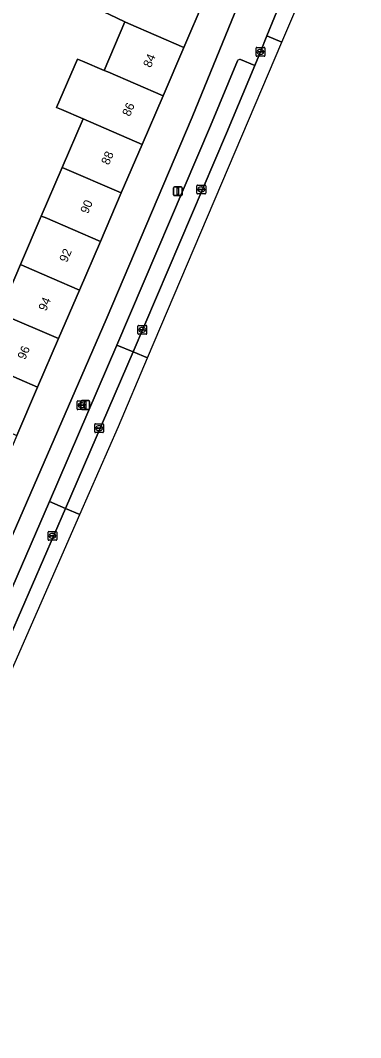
# Model space of a CAD drawing. Extents: x 162803 to 163818, y 381639 to 382475.
# Drawn here: x 163657.9 to 163696.6, y 381756.3 to 381872 of the extents above; entities that cross this region are included whole.
import ezdxf

# ---------------------------------------------------------------- set-up
doc = ezdxf.new("R2010")
doc.units = 0
for name, color, linetype in [('IMGEO_Brandkraan', 7, 'Continuous'), ('IMGEO_Erf', 7, 'Continuous'), ('IMGEO_Kolk', 7, 'Continuous'), ('IMGEO_Lichtmast', 7, 'Continuous'), ('IMGEO_Pand', 7, 'Continuous'), ('IMGEO_Pand_nummerreeks', 7, 'Continuous'), ('IMGEO_Parkeervlak_open', 7, 'Continuous'), ('IMGEO_Rijbaan_lokaal_open', 7, 'Continuous'), ('IMGEO_Voetpad_open', 7, 'Continuous')]:
    doc.layers.add(name, color=color, linetype=linetype)

msp = doc.modelspace()

# ---------------------------------------------------------------- linework, layer by layer
at = {"layer": 'IMGEO_Brandkraan'}
for p, q in [((163664.38, 381827.78), (163664.38, 381828.63)), ((163664.45, 381828.71), (163665.31, 381828.71)), ((163664.64, 381828.2), (163664.64, 381828.21)), ((163664.68, 381828.25), (163665.08, 381828.25)), ((163665.08, 381828.16), (163664.68, 381828.16)), ((163664.87, 381828.49), (163664.89, 381828.49)), ((163665.12, 381828.21), (163665.12, 381828.2)), ((163665.38, 381828.63), (163665.38, 381827.78)), ((163665.31, 381827.71), (163664.45, 381827.71)), ((163664.89, 381827.93), (163664.86, 381827.93))]:
    msp.add_line(p, q, dxfattribs=at)
for points in [[(163664.38, 381827.78), (163664.38, 381828.63)], [(163664.45, 381828.71), (163665.31, 381828.71)], [(163665.38, 381828.63), (163665.38, 381827.78)], [(163665.31, 381827.71), (163664.45, 381827.71)]]:
    msp.add_lwpolyline(points, dxfattribs=at)
for centre, radius, start, end in [((163664.46, 381828.63), 0.0765, 91.552, 178.448), ((163664.46, 381828.63), 0.0765, 91.552, 178.448), ((163664.68, 381828.21), 0.0403, 85.8775, 175.7526), ((163664.67, 381828.2), 0.0366, 178.938, 274.7102), ((163665.08, 381828.21), 0.0386, 1.7309, 96.639), ((163665.08, 381828.21), 0.043, 264.8664, 352.4533), ((163665.3, 381828.63), 0.0765, 1.552, 88.448), ((163665.3, 381828.63), 0.0765, 1.552, 88.448), ((163664.46, 381827.78), 0.0765, 181.552, 268.448), ((163664.46, 381827.78), 0.0765, 181.552, 268.448), ((163665.3, 381827.78), 0.0765, 271.552, 358.448), ((163665.3, 381827.78), 0.0765, 271.552, 358.448)]:
    msp.add_arc(centre, radius, start, end, dxfattribs=at)
for centre, major_axis, ratio, start_param, end_param in [((163664.87, 381828.21), (-0.387, 0.002), 0.722429, 4.712389, 7.853982), ((163664.89, 381828.21), (-0.39, 0.002), 0.717154, 1.570796, 4.712389)]:
    msp.add_ellipse(centre, major_axis=major_axis, ratio=ratio, start_param=start_param, end_param=end_param, dxfattribs=at)
at = {"layer": 'IMGEO_Erf'}
msp.add_lwpolyline([(163655.56, 381838.68), (163657.94, 381844.2), (163660.31, 381849.71), (163662.69, 381855.23), (163665.07, 381860.75), (163662.6, 381861.81), (163662.04, 381862.05), (163664.44, 381867.56), (163664.98, 381867.33), (163667.45, 381866.27), (163669.83, 381871.79), (163668.07, 381872.62), (163665.39, 381873.89), (163667.77, 381879.36), (163663.18, 381881.21), (163660.82, 381875.74), (163660.64, 381875.82), (163659.36, 381872.85), (163656.47, 381874.1)], dxfattribs=at)
msp.add_lwpolyline([(163677.47, 381860.96), (163682.33, 381872.82), (163682.4, 381873), (163679.34, 381874.4), (163679.21, 381874.1), (163678.85, 381874.26), (163676.54, 381868.89), (163674.16, 381863.38), (163671.78, 381857.86), (163669.4, 381852.34), (163667.03, 381846.82), (163664.65, 381841.3), (163662.27, 381835.78), (163659.89, 381830.27), (163657.51, 381824.75), (163655.13, 381819.23), (163652.76, 381813.71), (163650.45, 381808.35), (163650.69, 381808.24), (163650.55, 381807.92), (163650.23, 381808.05), (163649.45, 381806.26), (163653.16, 381804.65), (163667.68, 381837.94)], close=True, dxfattribs=at)
at = {"layer": 'IMGEO_Kolk'}
for p, q in [((163684.74, 381867.95), (163684.74, 381868.8)), ((163684.82, 381868.88), (163685.67, 381868.88)), ((163685.23, 381868.65), (163685.26, 381868.65)), ((163685.74, 381868.8), (163685.74, 381867.95)), ((163685.67, 381867.87), (163684.82, 381867.87)), ((163685, 381868.37), (163685, 381868.38)), ((163685.04, 381868.42), (163685.44, 381868.42)), ((163685.44, 381868.33), (163685.04, 381868.33)), ((163685.25, 381868.1), (163685.23, 381868.1)), ((163685.49, 381868.38), (163685.49, 381868.37)), ((163678.01, 381852.31), (163678.01, 381853.16)), ((163678.08, 381853.24), (163678.93, 381853.24)), ((163678.27, 381852.73), (163678.27, 381852.74)), ((163678.31, 381852.78), (163678.71, 381852.78)), ((163678.7, 381852.69), (163678.31, 381852.69)), ((163678.52, 381852.46), (163678.49, 381852.46)), ((163678.5, 381853.02), (163678.52, 381853.02)), ((163678.75, 381852.74), (163678.75, 381852.73)), ((163679.01, 381853.16), (163679.01, 381852.31)), ((163678.93, 381852.24), (163678.08, 381852.24)), ((163671.29, 381836.35), (163671.29, 381837.2)), ((163671.37, 381837.28), (163672.22, 381837.28)), ((163672.22, 381836.28), (163671.37, 381836.28)), ((163671.55, 381836.77), (163671.55, 381836.78)), ((163671.59, 381836.82), (163671.99, 381836.82)), ((163671.99, 381836.73), (163671.59, 381836.73)), ((163671.78, 381837.06), (163671.8, 381837.06)), ((163671.8, 381836.5), (163671.78, 381836.5)), ((163672.03, 381836.78), (163672.03, 381836.77)), ((163672.29, 381837.2), (163672.29, 381836.35)), ((163666.39, 381825.17), (163666.39, 381826.02)), ((163666.46, 381826.09), (163667.31, 381826.09)), ((163666.88, 381825.87), (163666.9, 381825.87)), ((163667.39, 381826.02), (163667.39, 381825.17)), ((163667.31, 381825.09), (163666.46, 381825.09)), ((163666.65, 381825.59), (163666.65, 381825.6)), ((163666.69, 381825.64), (163667.09, 381825.64)), ((163667.08, 381825.55), (163666.69, 381825.55)), ((163666.9, 381825.31), (163666.87, 381825.31)), ((163667.13, 381825.6), (163667.13, 381825.59)), ((163661.07, 381812.93), (163661.07, 381813.78)), ((163661.14, 381813.86), (163662, 381813.86)), ((163661.33, 381813.35), (163661.33, 381813.36)), ((163661.37, 381813.4), (163661.77, 381813.4)), ((163661.77, 381813.31), (163661.37, 381813.31)), ((163661.56, 381813.64), (163661.58, 381813.64)), ((163661.58, 381813.08), (163661.56, 381813.08)), ((163661.81, 381813.36), (163661.81, 381813.35)), ((163662.07, 381813.78), (163662.07, 381812.93)), ((163662, 381812.86), (163661.14, 381812.86))]:
    msp.add_line(p, q, dxfattribs=at)
for points in [[(163684.74, 381867.95), (163684.74, 381868.8)], [(163684.82, 381868.88), (163685.67, 381868.88)], [(163685.74, 381868.8), (163685.74, 381867.95)], [(163685.67, 381867.87), (163684.82, 381867.87)], [(163678.01, 381852.31), (163678.01, 381853.16)], [(163678.08, 381853.24), (163678.93, 381853.24)], [(163679.01, 381853.16), (163679.01, 381852.31)], [(163678.93, 381852.24), (163678.08, 381852.24)], [(163671.29, 381836.35), (163671.29, 381837.2)], [(163671.37, 381837.28), (163672.22, 381837.28)], [(163672.22, 381836.28), (163671.37, 381836.28)], [(163672.29, 381837.2), (163672.29, 381836.35)], [(163666.39, 381825.17), (163666.39, 381826.02)], [(163666.46, 381826.09), (163667.31, 381826.09)], [(163667.39, 381826.02), (163667.39, 381825.17)], [(163667.31, 381825.09), (163666.46, 381825.09)], [(163661.07, 381812.93), (163661.07, 381813.78)], [(163661.14, 381813.86), (163662, 381813.86)], [(163662.07, 381813.78), (163662.07, 381812.93)], [(163662, 381812.86), (163661.14, 381812.86)]]:
    msp.add_lwpolyline(points, dxfattribs=at)
for centre, radius, start, end in [((163684.82, 381868.8), 0.0765, 91.552, 178.448), ((163684.82, 381868.8), 0.0765, 91.552, 178.448), ((163685.67, 381868.8), 0.0765, 1.552, 88.448), ((163685.67, 381868.8), 0.0765, 1.552, 88.448), ((163684.82, 381867.95), 0.0765, 181.552, 268.448), ((163684.82, 381867.95), 0.0765, 181.552, 268.448), ((163685.04, 381868.38), 0.0403, 85.8775, 175.7526), ((163685.04, 381868.37), 0.0366, 178.938, 274.7102), ((163685.45, 381868.38), 0.0386, 1.7309, 96.639), ((163685.44, 381868.37), 0.043, 264.8664, 352.4533), ((163685.67, 381867.95), 0.0765, 271.552, 358.448), ((163685.67, 381867.95), 0.0765, 271.552, 358.448), ((163678.08, 381853.16), 0.0765, 91.552, 178.448), ((163678.08, 381853.16), 0.0765, 91.552, 178.448), ((163678.31, 381852.74), 0.0403, 85.8775, 175.7526), ((163678.3, 381852.73), 0.0366, 178.938, 274.7102), ((163678.71, 381852.74), 0.043, 264.8664, 352.4533), ((163678.71, 381852.74), 0.0386, 1.7309, 96.639), ((163678.93, 381853.16), 0.0765, 1.552, 88.448), ((163678.93, 381853.16), 0.0765, 1.552, 88.448), ((163678.08, 381852.31), 0.0765, 181.552, 268.448), ((163678.08, 381852.31), 0.0765, 181.552, 268.448), ((163678.93, 381852.31), 0.0765, 271.552, 358.448), ((163678.93, 381852.31), 0.0765, 271.552, 358.448), ((163671.37, 381837.2), 0.0765, 91.552, 178.448), ((163671.37, 381837.2), 0.0765, 91.552, 178.448), ((163671.37, 381836.35), 0.0765, 181.552, 268.448), ((163671.37, 381836.35), 0.0765, 181.552, 268.448), ((163671.59, 381836.78), 0.0403, 85.8775, 175.7526), ((163671.59, 381836.77), 0.0366, 178.938, 274.7102), ((163672, 381836.78), 0.0386, 1.7309, 96.639), ((163671.99, 381836.78), 0.043, 264.8664, 352.4533), ((163672.22, 381837.2), 0.0765, 1.552, 88.448), ((163672.22, 381837.2), 0.0765, 1.552, 88.448), ((163672.22, 381836.35), 0.0765, 271.552, 358.448), ((163672.22, 381836.35), 0.0765, 271.552, 358.448), ((163666.46, 381826.02), 0.0765, 91.552, 178.448), ((163666.46, 381826.02), 0.0765, 91.552, 178.448), ((163667.31, 381826.02), 0.0765, 1.552, 88.448), ((163667.31, 381826.02), 0.0765, 1.552, 88.448), ((163666.46, 381825.17), 0.0765, 181.552, 268.448), ((163666.46, 381825.17), 0.0765, 181.552, 268.448), ((163666.69, 381825.6), 0.0403, 85.8775, 175.7526), ((163666.68, 381825.59), 0.0366, 178.938, 274.7102), ((163667.09, 381825.59), 0.043, 264.8664, 352.4533), ((163667.09, 381825.6), 0.0386, 1.7309, 96.639), ((163667.31, 381825.17), 0.0765, 271.552, 358.448), ((163667.31, 381825.17), 0.0765, 271.552, 358.448), ((163661.15, 381813.78), 0.0765, 91.552, 178.448), ((163661.15, 381813.78), 0.0765, 91.552, 178.448), ((163661.37, 381813.36), 0.0403, 85.8775, 175.7526), ((163661.37, 381813.35), 0.0366, 178.938, 274.7102), ((163661.77, 381813.36), 0.0386, 1.7309, 96.639), ((163661.77, 381813.36), 0.043, 264.8664, 352.4533), ((163661.99, 381813.78), 0.0765, 1.552, 88.448), ((163661.99, 381813.78), 0.0765, 1.552, 88.448), ((163661.15, 381812.93), 0.0765, 181.552, 268.448), ((163661.15, 381812.93), 0.0765, 181.552, 268.448), ((163661.99, 381812.93), 0.0765, 271.552, 358.448), ((163661.99, 381812.93), 0.0765, 271.552, 358.448)]:
    msp.add_arc(centre, radius, start, end, dxfattribs=at)
for centre, major_axis, ratio, start_param, end_param in [((163685.23, 381868.37), (-0.387, 0.002), 0.722429, 4.712389, 7.853982), ((163685.25, 381868.37), (-0.39, 0.002), 0.717154, 1.570796, 4.712389), ((163678.49, 381852.74), (-0.387, 0.002), 0.722429, 4.712389, 7.853982), ((163678.52, 381852.74), (-0.39, 0.002), 0.717154, 1.570796, 4.712389), ((163671.78, 381836.78), (-0.387, 0.002), 0.722429, 4.712389, 7.853982), ((163671.8, 381836.78), (-0.39, 0.002), 0.717154, 1.570796, 4.712389), ((163666.87, 381825.59), (-0.387, 0.002), 0.722429, 4.712389, 7.853982), ((163666.9, 381825.59), (-0.39, 0.002), 0.717154, 1.570796, 4.712389), ((163661.56, 381813.36), (-0.387, 0.002), 0.722429, 4.712389, 7.853982), ((163661.58, 381813.36), (-0.39, 0.002), 0.717154, 1.570796, 4.712389)]:
    msp.add_ellipse(centre, major_axis=major_axis, ratio=ratio, start_param=start_param, end_param=end_param, dxfattribs=at)
at = {"layer": 'IMGEO_Lichtmast'}
for p, q in [((163675.35, 381852.13), (163675.35, 381852.93)), ((163675.35, 381852.93), (163675.35, 381852.13)), ((163675.45, 381853.03), (163676.23, 381853.03)), ((163676.23, 381853.03), (163675.45, 381853.03)), ((163676.33, 381852.93), (163676.33, 381852.13)), ((163676.33, 381852.13), (163676.33, 381852.93)), ((163676.23, 381852.03), (163675.45, 381852.03)), ((163675.45, 381852.03), (163676.23, 381852.03)), ((163664.82, 381827.84), (163664.82, 381828.64)), ((163664.82, 381828.64), (163664.82, 381827.84)), ((163664.92, 381828.74), (163665.71, 381828.74)), ((163665.71, 381828.74), (163664.92, 381828.74)), ((163665.81, 381828.64), (163665.81, 381827.84)), ((163665.81, 381827.84), (163665.81, 381828.64)), ((163665.71, 381827.74), (163664.92, 381827.74)), ((163664.92, 381827.74), (163665.71, 381827.74))]:
    msp.add_line(p, q, dxfattribs=at)
for points in [[(163675.76, 381852.91), (163675.92, 381852.91), (163675.92, 381852.16), (163675.76, 381852.16), (163675.76, 381852.91)], [(163665.24, 381828.62), (163665.39, 381828.62), (163665.39, 381827.87), (163665.24, 381827.87), (163665.24, 381828.62)]]:
    msp.add_lwpolyline(points, dxfattribs=at)
for centre, start, end in [((163675.45, 381852.93), 90, 180), ((163675.45, 381852.93), 90, 180), ((163676.23, 381852.93), 0, 90), ((163676.23, 381852.93), 360, 90), ((163675.45, 381852.13), 180, 270), ((163675.45, 381852.13), 180, 270), ((163676.23, 381852.13), 270, 0), ((163676.23, 381852.13), 270, 0), ((163664.92, 381828.64), 90, 180), ((163664.92, 381828.64), 90, 180), ((163665.71, 381828.64), 0, 90), ((163665.71, 381828.64), 360, 90), ((163664.92, 381827.84), 180, 270), ((163664.92, 381827.84), 180, 270), ((163665.71, 381827.84), 270, 0), ((163665.71, 381827.84), 270, 0)]:
    msp.add_arc(centre, 0.1, start, end, dxfattribs=at)
at = {"layer": 'IMGEO_Pand'}
for points in [[(163678.85, 381874.26), (163679.21, 381874.1), (163679.34, 381874.4), (163674.74, 381876.38), (163672.27, 381877.45), (163670.48, 381878.2), (163667.77, 381879.36), (163665.39, 381873.89), (163668.07, 381872.62), (163669.83, 381871.79), (163670.24, 381871.61), (163676.54, 381868.89)], [(163667.45, 381866.27), (163667.86, 381866.09), (163674.16, 381863.38), (163676.54, 381868.89), (163670.24, 381871.61), (163669.83, 381871.79)], [(163674.16, 381863.38), (163667.86, 381866.09), (163667.45, 381866.27), (163664.98, 381867.33), (163664.44, 381867.56), (163662.04, 381862.05), (163662.6, 381861.81), (163665.07, 381860.75), (163671.78, 381857.86)], [(163662.69, 381855.23), (163669.4, 381852.34), (163671.78, 381857.86), (163665.07, 381860.75)], [(163660.31, 381849.71), (163660.73, 381849.54), (163667.03, 381846.82), (163669.4, 381852.34), (163662.69, 381855.23)], [(163660.31, 381849.71), (163657.94, 381844.2), (163658.35, 381844.02), (163664.65, 381841.3), (163667.03, 381846.82), (163660.73, 381849.54)], [(163657.94, 381844.2), (163655.56, 381838.68), (163655.97, 381838.5), (163662.27, 381835.78), (163664.65, 381841.3), (163658.35, 381844.02)], [(163659.89, 381830.27), (163662.27, 381835.78), (163655.97, 381838.5), (163655.56, 381838.68), (163653.18, 381833.16), (163653.59, 381832.98)], [(163659.89, 381830.27), (163653.59, 381832.98), (163653.18, 381833.16), (163649.93, 381834.56), (163647.55, 381829.04), (163648.18, 381828.77), (163650.8, 381827.64), (163651.21, 381827.46), (163657.51, 381824.75)]]:
    msp.add_lwpolyline(points, close=True, dxfattribs=at)
at = {"layer": 'IMGEO_Parkeervlak_open'}
for points in [[(163684.59, 381866.84), (163682.98, 381867.5)], [(163682.62, 381867.35), (163679.55, 381859.97), (163668.9, 381835.03), (163670.77, 381834.26), (163681.39, 381859.14), (163684.59, 381866.84)], [(163663.07, 381816.47), (163661.24, 381817.26), (163647.58, 381785.84)], [(163647.71, 381785.48), (163649.26, 381784.8), (163663.07, 381816.47)]]:
    msp.add_lwpolyline(points, dxfattribs=at)
msp.add_lwpolyline([(163670.77, 381834.26), (163668.9, 381835.03), (163661.24, 381817.26), (163663.07, 381816.47)], close=True, dxfattribs=at)
msp.add_arc((163682.89, 381867.18), 0.327, 75.2517, 147.8013, dxfattribs=at)
at = {"layer": 'IMGEO_Rijbaan_lokaal_open'}
for points in [[(163687.69, 381869.48), (163694.18, 381884.74), (163696.64, 381891.17), (163694.93, 381891.87), (163693.18, 381887.7), (163692.21, 381885.35), (163687.73, 381874.49), (163685.95, 381870.2), (163687.69, 381869.48)], [(163672.4, 381833.58), (163670.77, 381834.26), (163663.07, 381816.47), (163664.69, 381815.77), (163669.09, 381825.79), (163672.4, 381833.58)]]:
    msp.add_lwpolyline(points, dxfattribs=at)
for points in [[(163672.4, 381833.58), (163687.69, 381869.48), (163685.95, 381870.2), (163685.24, 381868.37), (163684.59, 381866.84), (163681.39, 381859.14), (163670.77, 381834.26)], [(163638.44, 381756.32), (163647.39, 381776.4), (163664.69, 381815.77), (163663.07, 381816.47), (163649.26, 381784.8), (163648.71, 381783.4), (163642.32, 381768.61), (163642.18, 381768.32), (163637.18, 381756.78)]]:
    msp.add_lwpolyline(points, close=True, dxfattribs=at)
at = {"layer": 'IMGEO_Voetpad_open'}
for points in [[(163682.98, 381867.5), (163684.59, 381866.84), (163685.24, 381868.37), (163685.95, 381870.2), (163687.73, 381874.49), (163685.72, 381875.32), (163690.26, 381886.16), (163692.21, 381885.35), (163693.18, 381887.7), (163692.21, 381888.11), (163691.41, 381888.45), (163689.89, 381889.07), (163688.94, 381889.44), (163687.94, 381887.03), (163688.13, 381886.94), (163683.68, 381876.22), (163682.4, 381873), (163682.33, 381872.82), (163677.47, 381860.96), (163667.68, 381837.94), (163653.16, 381804.65)], [(163668.9, 381835.03), (163679.55, 381859.97), (163682.62, 381867.35)], [(163647.58, 381785.84), (163661.24, 381817.26), (163668.9, 381835.03)]]:
    msp.add_lwpolyline(points, dxfattribs=at)
msp.add_arc((163682.89, 381867.18), 0.327, 75.2517, 147.8013, dxfattribs=at)

# ---------------------------------------------------------------- texts
at = {"layer": 'IMGEO_Pand_nummerreeks'}
for s, rotation, p in [('84', 66.6836, (163672.76, 381866.5)), ('86', 66.6808, (163670.38, 381860.96)), ('88', 66.6836, (163667.99, 381855.44)), ('90', 66.6836, (163665.61, 381849.9)), ('92', 66.6836, (163663.22, 381844.37)), ('94', 66.6836, (163660.84, 381838.84)), ('96', 66.6836, (163658.46, 381833.31))]:
    msp.add_text(s, height=1, rotation=rotation, dxfattribs=at).set_placement(p)

doc.saveas('drawing.dxf')
